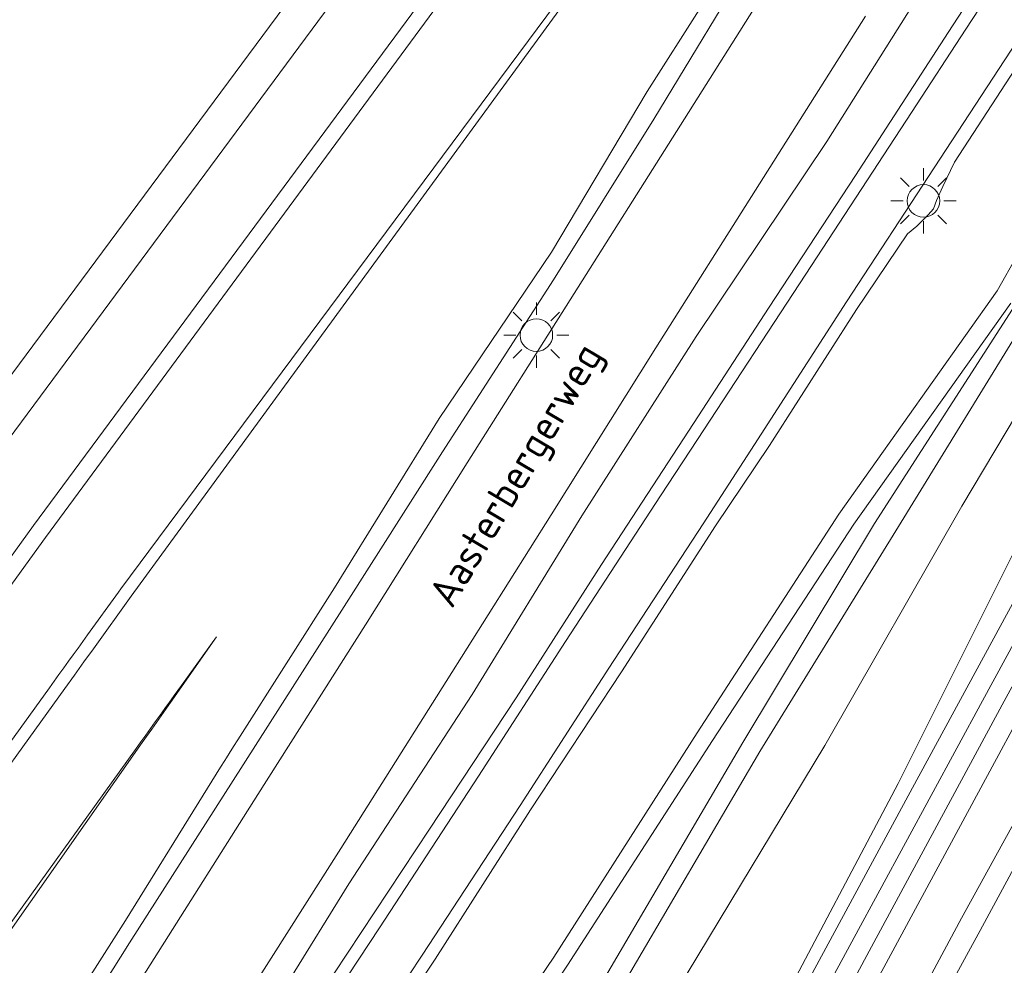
# Model space of a CAD drawing. Extents: x 184422 to 188298, y 343471 to 350189.
# Tile 276 of 513: x 187347 to 187407, y 346615 to 346673. Entities that reach past the tile are written whole.
import ezdxf
from ezdxf.enums import TextEntityAlignment as Align

# ---------------------------------------------------------------- set-up
doc = ezdxf.new("R2010")
doc.units = 0
doc.layers.get('0').update_dxf_attribs({"color": 252})
for name, color, linetype, lineweight in [('B-WA-GR-BEPLANTING_CULTUUR_BOSPLANTSOEN-GV', 252, 'Continuous', 18), ('B-WA-GR-GRAS-GV', 252, 'Continuous', 13), ('B-WA-GR-GROENVOORZIENING-GV', 252, 'Continuous', 18), ('B-WA-KL-ET_LS_OV_LICHTMAST-S', 252, 'Continuous', 25), ('B-WA-OG-TOPOGRAFIE-T18', 252, 'Continuous', 18), ('B-WA-OG-WATER-GV', 252, 'Continuous', 18), ('B-WA-VH-VERHARDING_ASFALT-GV', 252, 'Continuous', 18), ('B-WA-VH-VERHARDING_OPEN-GV', 252, 'Continuous', 18)]:
    doc.layers.add(name, color=color, linetype=linetype, lineweight=lineweight)
doc.styles.add('NLCS-ISO-M1000-T18', font='NLCS-ISO.ttf', dxfattribs={"height": 1.8})

# ---------------------------------------------------------------- blocks, each defined once
blk = doc.blocks.new('SKL-ET_OV_LICHTMAST-SO')
at = {"color": 0, "linetype": 'ByBlock', "lineweight": 18}
for points in [[(0, 2), (0, 1.25)], [(-1.414, 1.414), (-0.884, 0.884)], [(0.884, 0.884), (1.414, 1.414)], [(-1.25, 0), (-2, 0)], [(2, 0), (1.25, 0)], [(-1.414, -1.414), (-0.884, -0.884)], [(0.884, -0.884), (1.414, -1.414)], [(0, -1.25), (0, -2)]]:
    blk.add_lwpolyline(points, dxfattribs=at)
blk.add_circle((0, 0), 1, dxfattribs=at)

msp = doc.modelspace()

# ---------------------------------------------------------------- linework, layer by layer
at = {"layer": 'B-WA-GR-BEPLANTING_CULTUUR_BOSPLANTSOEN-GV', "flags": 128}
msp.add_lwpolyline([(187374.768, 346688.234), (187382.196, 346695.604), (187397.184, 346715.955), (187412.429, 346734.71), (187431.273, 346762.27), (187398.553, 346779.15), (187397.901, 346779.486), (187396.764, 346776.969), (187376.973, 346738.389), (187342.761, 346674.869), (187327.118, 346644.527), (187310.813, 346616.023), (187298.362, 346591.346), (187280.708, 346558.983), (187293.375, 346577.731), (187296.31, 346581.839), (187342.284, 346646.198), (187373.427, 346688.22)], close=True, dxfattribs=at)
msp.add_lwpolyline([(187374.768, 346688.234), (187382.196, 346695.604), (187397.184, 346715.955), (187412.429, 346734.71), (187431.273, 346762.27), (187398.553, 346779.15), (187397.901, 346779.486), (187396.764, 346776.969), (187376.973, 346738.389), (187342.761, 346674.869), (187327.118, 346644.527), (187310.813, 346616.023), (187298.362, 346591.346), (187280.708, 346558.983), (187293.375, 346577.731), (187296.31, 346581.839), (187342.284, 346646.198), (187373.427, 346688.22)], close=True, dxfattribs=at)
msp.add_lwpolyline([(187374.768, 346688.234), (187382.196, 346695.604), (187397.184, 346715.955), (187412.429, 346734.71), (187431.273, 346762.27), (187398.553, 346779.15), (187397.901, 346779.486), (187396.764, 346776.969), (187376.973, 346738.389), (187342.761, 346674.869), (187327.118, 346644.527), (187310.813, 346616.023), (187298.362, 346591.346), (187280.708, 346558.983), (187293.375, 346577.731), (187296.31, 346581.839), (187342.284, 346646.198), (187373.427, 346688.22)], close=True, dxfattribs=at)
for points in [[(187400.623, 346713.994), (187347.44, 346642.052), (187298.668, 346574.38), (187265.073, 346524.749), (187238.91, 346469.34)], [(187238.91, 346469.34), (187265.073, 346524.749), (187298.668, 346574.38), (187347.44, 346642.052), (187400.623, 346713.994)], [(187400.623, 346713.994), (187347.44, 346642.052), (187298.668, 346574.38), (187265.073, 346524.749), (187238.91, 346469.34)], [(187238.91, 346469.34), (187265.073, 346524.749), (187298.668, 346574.38), (187347.44, 346642.052), (187400.623, 346713.994)], [(187400.623, 346713.994), (187347.44, 346642.052), (187298.668, 346574.38), (187265.073, 346524.749), (187238.91, 346469.34)], [(187238.91, 346469.34), (187265.073, 346524.749), (187298.668, 346574.38), (187347.44, 346642.052), (187400.623, 346713.994)], [(187241.109, 346471.816), (187266.229, 346523.753), (187280.914, 346545.929), (187282.018, 346547.597), (187282.571, 346548.431), (187299.315, 346573.718), (187344.117, 346635.726), (187344.702, 346636.536), (187345.874, 346638.158), (187348.162, 346641.324), (187401.514, 346713.717)], [(187401.514, 346713.717), (187348.162, 346641.324), (187345.874, 346638.158), (187344.702, 346636.536), (187344.117, 346635.726), (187299.315, 346573.718), (187282.571, 346548.431), (187282.018, 346547.597), (187280.914, 346545.929), (187266.229, 346523.753), (187241.109, 346471.816)], [(187241.109, 346471.816), (187266.229, 346523.753), (187280.914, 346545.929), (187282.018, 346547.597), (187282.571, 346548.431), (187299.315, 346573.718), (187344.117, 346635.726), (187344.702, 346636.536), (187345.874, 346638.158), (187348.162, 346641.324), (187401.514, 346713.717)], [(187401.514, 346713.717), (187348.162, 346641.324), (187345.874, 346638.158), (187344.702, 346636.536), (187344.117, 346635.726), (187299.315, 346573.718), (187282.571, 346548.431), (187282.018, 346547.597), (187280.914, 346545.929), (187266.229, 346523.753), (187241.109, 346471.816)], [(187241.109, 346471.816), (187266.229, 346523.753), (187280.914, 346545.929), (187282.018, 346547.597), (187282.571, 346548.431), (187299.315, 346573.718), (187344.117, 346635.726), (187344.702, 346636.536), (187345.874, 346638.158), (187348.162, 346641.324), (187401.514, 346713.717)], [(187401.514, 346713.717), (187348.162, 346641.324), (187345.874, 346638.158), (187344.702, 346636.536), (187344.117, 346635.726), (187299.315, 346573.718), (187282.571, 346548.431), (187282.018, 346547.597), (187280.914, 346545.929), (187266.229, 346523.753), (187241.109, 346471.816)], [(187287.914, 346544.903), (187304.828, 346570.261), (187349.354, 346632.069), (187349.938, 346632.88), (187350.523, 346633.692), (187351.107, 346634.503), (187353.424, 346637.719), (187406.814, 346710.845), (187352.788, 346638.173), (187352.642, 346637.97), (187350.752, 346635.352), (187350.459, 346634.947), (187350.166, 346634.541), (187349.874, 346634.136), (187349.582, 346633.731), (187349.289, 346633.325), (187348.996, 346632.92), (187348.703, 346632.514), (187348.411, 346632.109), (187304.418, 346571.158), (187287.515, 346545.815)], [(187287.515, 346545.815), (187304.418, 346571.158), (187348.411, 346632.109), (187348.703, 346632.514), (187348.996, 346632.92), (187349.289, 346633.325), (187349.582, 346633.731), (187349.874, 346634.136), (187350.166, 346634.541), (187350.459, 346634.947), (187350.752, 346635.352), (187352.642, 346637.97), (187352.788, 346638.173), (187406.814, 346710.845), (187353.424, 346637.719), (187351.107, 346634.503), (187350.523, 346633.692), (187349.938, 346632.88), (187349.354, 346632.069), (187304.828, 346570.261), (187287.914, 346544.903)], [(187287.914, 346544.903), (187304.828, 346570.261), (187349.354, 346632.069), (187349.938, 346632.88), (187350.523, 346633.692), (187351.107, 346634.503), (187353.424, 346637.719), (187406.814, 346710.845), (187352.788, 346638.173), (187352.642, 346637.97), (187350.752, 346635.352), (187350.459, 346634.947), (187350.166, 346634.541), (187349.874, 346634.136), (187349.582, 346633.731), (187349.289, 346633.325), (187348.996, 346632.92), (187348.703, 346632.514), (187348.411, 346632.109), (187304.418, 346571.158), (187287.515, 346545.815)], [(187287.515, 346545.815), (187304.418, 346571.158), (187348.411, 346632.109), (187348.703, 346632.514), (187348.996, 346632.92), (187349.289, 346633.325), (187349.582, 346633.731), (187349.874, 346634.136), (187350.166, 346634.541), (187350.459, 346634.947), (187350.752, 346635.352), (187352.642, 346637.97), (187352.788, 346638.173), (187406.814, 346710.845), (187353.424, 346637.719), (187351.107, 346634.503), (187350.523, 346633.692), (187349.938, 346632.88), (187349.354, 346632.069), (187304.828, 346570.261), (187287.914, 346544.903)], [(187287.914, 346544.903), (187304.828, 346570.261), (187349.354, 346632.069), (187349.938, 346632.88), (187350.523, 346633.692), (187351.107, 346634.503), (187353.424, 346637.719), (187406.814, 346710.845), (187352.788, 346638.173), (187352.642, 346637.97), (187350.752, 346635.352), (187350.459, 346634.947), (187350.166, 346634.541), (187349.874, 346634.136), (187349.582, 346633.731), (187349.289, 346633.325), (187348.996, 346632.92), (187348.703, 346632.514), (187348.411, 346632.109), (187304.418, 346571.158), (187287.515, 346545.815)], [(187287.515, 346545.815), (187304.418, 346571.158), (187348.411, 346632.109), (187348.703, 346632.514), (187348.996, 346632.92), (187349.289, 346633.325), (187349.582, 346633.731), (187349.874, 346634.136), (187350.166, 346634.541), (187350.459, 346634.947), (187350.752, 346635.352), (187352.642, 346637.97), (187352.788, 346638.173), (187406.814, 346710.845), (187353.424, 346637.719), (187351.107, 346634.503), (187350.523, 346633.692), (187349.938, 346632.88), (187349.354, 346632.069), (187304.828, 346570.261), (187287.914, 346544.903)], [(187232.308, 346465.26), (187264.492, 346529.293), (187295.676, 346576.363), (187343.932, 346644.706), (187374.197, 346685.564), (187374.768, 346688.234), (187373.427, 346688.22), (187342.284, 346646.198), (187296.31, 346581.839), (187293.375, 346577.731), (187280.708, 346558.983), (187264.44, 346534.904), (187233.82, 346473.35)], [(187232.308, 346465.26), (187264.492, 346529.293), (187295.676, 346576.363), (187343.932, 346644.706), (187374.197, 346685.564), (187374.768, 346688.234), (187373.427, 346688.22), (187342.284, 346646.198), (187296.31, 346581.839), (187293.375, 346577.731), (187280.708, 346558.983), (187264.44, 346534.904), (187233.82, 346473.35)], [(187232.308, 346465.26), (187264.492, 346529.293), (187295.676, 346576.363), (187343.932, 346644.706), (187374.197, 346685.564), (187374.768, 346688.234), (187373.427, 346688.22), (187342.284, 346646.198), (187296.31, 346581.839), (187293.375, 346577.731), (187280.708, 346558.983), (187264.44, 346534.904), (187233.82, 346473.35)], [(187374.197, 346685.564), (187343.932, 346644.706), (187295.676, 346576.363), (187264.492, 346529.293), (187232.308, 346465.26)], [(187374.197, 346685.564), (187343.932, 346644.706), (187295.676, 346576.363), (187264.492, 346529.293), (187232.308, 346465.26)], [(187374.197, 346685.564), (187343.932, 346644.706), (187295.676, 346576.363), (187264.492, 346529.293), (187232.308, 346465.26)], [(187391.72, 346679.139), (187385.072, 346668.661), (187379.193, 346658.813), (187372.308, 346648.612), (187365.88, 346638.231), (187359.967, 346628.926), (187359.698, 346628.503), (187359.43, 346628.082), (187359.262, 346627.816), (187359.163, 346627.657), (187358.899, 346627.232), (187358.635, 346626.806), (187358.371, 346626.381), (187358.107, 346625.956), (187357.842, 346625.53), (187353.066, 346617.838), (187346.53, 346607.554), (187340.03, 346597.538), (187333.787, 346588.015), (187328.392, 346579.927), (187322.195, 346570.459), (187317.552, 346564.178), (187308.76, 346553.672)], [(187308.76, 346553.672), (187317.552, 346564.178), (187322.195, 346570.459), (187328.392, 346579.927), (187333.787, 346588.015), (187340.03, 346597.538), (187346.53, 346607.554), (187353.066, 346617.838), (187357.842, 346625.53), (187358.107, 346625.956), (187358.371, 346626.381), (187358.635, 346626.806), (187358.899, 346627.232), (187359.163, 346627.657), (187359.262, 346627.816), (187359.43, 346628.082), (187359.698, 346628.503), (187359.967, 346628.926), (187365.88, 346638.231), (187372.308, 346648.612), (187379.193, 346658.813), (187385.072, 346668.661), (187391.72, 346679.139)], [(187391.72, 346679.139), (187385.072, 346668.661), (187379.193, 346658.813), (187372.308, 346648.612), (187365.88, 346638.231), (187359.967, 346628.926), (187359.698, 346628.503), (187359.43, 346628.082), (187359.262, 346627.816), (187359.163, 346627.657), (187358.899, 346627.232), (187358.635, 346626.806), (187358.371, 346626.381), (187358.107, 346625.956), (187357.842, 346625.53), (187353.066, 346617.838), (187346.53, 346607.554), (187340.03, 346597.538), (187333.787, 346588.015), (187328.392, 346579.927), (187322.195, 346570.459), (187317.552, 346564.178), (187308.76, 346553.672)], [(187308.76, 346553.672), (187317.552, 346564.178), (187322.195, 346570.459), (187328.392, 346579.927), (187333.787, 346588.015), (187340.03, 346597.538), (187346.53, 346607.554), (187353.066, 346617.838), (187357.842, 346625.53), (187358.107, 346625.956), (187358.371, 346626.381), (187358.635, 346626.806), (187358.899, 346627.232), (187359.163, 346627.657), (187359.262, 346627.816), (187359.43, 346628.082), (187359.698, 346628.503), (187359.967, 346628.926), (187365.88, 346638.231), (187372.308, 346648.612), (187379.193, 346658.813), (187385.072, 346668.661), (187391.72, 346679.139)], [(187391.72, 346679.139), (187385.072, 346668.661), (187379.193, 346658.813), (187372.308, 346648.612), (187365.88, 346638.231), (187359.967, 346628.926), (187359.698, 346628.503), (187359.43, 346628.082), (187359.262, 346627.816), (187359.163, 346627.657), (187358.899, 346627.232), (187358.635, 346626.806), (187358.371, 346626.381), (187358.107, 346625.956), (187357.842, 346625.53), (187353.066, 346617.838), (187346.53, 346607.554), (187340.03, 346597.538), (187333.787, 346588.015), (187328.392, 346579.927), (187322.195, 346570.459), (187317.552, 346564.178), (187308.76, 346553.672)], [(187308.76, 346553.672), (187317.552, 346564.178), (187322.195, 346570.459), (187328.392, 346579.927), (187333.787, 346588.015), (187340.03, 346597.538), (187346.53, 346607.554), (187353.066, 346617.838), (187357.842, 346625.53), (187358.107, 346625.956), (187358.371, 346626.381), (187358.635, 346626.806), (187358.899, 346627.232), (187359.163, 346627.657), (187359.262, 346627.816), (187359.43, 346628.082), (187359.698, 346628.503), (187359.967, 346628.926), (187365.88, 346638.231), (187372.308, 346648.612), (187379.193, 346658.813), (187385.072, 346668.661), (187391.72, 346679.139)], [(187311.914, 346552.291), (187316.364, 346559.535), (187320.588, 346566.087), (187327.133, 346576.169), (187333.881, 346586.053), (187340.477, 346596.184), (187346.754, 346606.03), (187353.327, 346616.466), (187359.686, 346626.422), (187366.341, 346636.875), (187372.509, 346646.576), (187379.321, 346657.124), (187385.478, 346666.975), (187391.878, 346677.532)], [(187311.914, 346552.291), (187316.364, 346559.535), (187320.588, 346566.087), (187327.133, 346576.169), (187333.881, 346586.053), (187340.477, 346596.184), (187346.754, 346606.03), (187353.327, 346616.466), (187359.686, 346626.422), (187366.341, 346636.875), (187372.509, 346646.576), (187379.321, 346657.124), (187385.478, 346666.975), (187391.878, 346677.532)], [(187311.914, 346552.291), (187316.364, 346559.535), (187320.588, 346566.087), (187327.133, 346576.169), (187333.881, 346586.053), (187340.477, 346596.184), (187346.754, 346606.03), (187353.327, 346616.466), (187359.686, 346626.422), (187366.341, 346636.875), (187372.509, 346646.576), (187379.321, 346657.124), (187385.478, 346666.975), (187391.878, 346677.532)], [(187293.041, 346542.17), (187310.084, 346567.69), (187353.73, 346628.394), (187354.022, 346628.8), (187354.314, 346629.206), (187354.606, 346629.612), (187354.898, 346630.018), (187355.19, 346630.424), (187355.482, 346630.83), (187355.774, 346631.236), (187356.066, 346631.642), (187356.504, 346632.251), (187358.65, 346635.236), (187355.828, 346631.213), (187355.254, 346630.395), (187354.68, 346629.576), (187354.105, 346628.757), (187310.88, 346567.132), (187293.775, 346541.309)], [(187293.041, 346542.17), (187310.084, 346567.69), (187353.73, 346628.394), (187354.022, 346628.8), (187354.314, 346629.206), (187354.606, 346629.612), (187354.898, 346630.018), (187355.19, 346630.424), (187355.482, 346630.83), (187355.774, 346631.236), (187356.066, 346631.642), (187356.504, 346632.251), (187358.65, 346635.236), (187355.828, 346631.213), (187355.254, 346630.395), (187354.68, 346629.576), (187354.105, 346628.757), (187310.88, 346567.132), (187293.775, 346541.309)], [(187293.041, 346542.17), (187310.084, 346567.69), (187353.73, 346628.394), (187354.022, 346628.8), (187354.314, 346629.206), (187354.606, 346629.612), (187354.898, 346630.018), (187355.19, 346630.424), (187355.482, 346630.83), (187355.774, 346631.236), (187356.066, 346631.642), (187356.504, 346632.251), (187358.65, 346635.236), (187355.828, 346631.213), (187355.254, 346630.395), (187354.68, 346629.576), (187354.105, 346628.757), (187310.88, 346567.132), (187293.775, 346541.309)]]:
    msp.add_lwpolyline(points, dxfattribs=at)
at = {"layer": 'B-WA-GR-GRAS-GV', "flags": 128}
for points in [[(187442.334, 346693.912), (187410.22, 346634.671), (187381.897, 346582.213), (187349.085, 346521.476), (187331.903, 346489.039), (187330.512, 346486.547)], [(187442.334, 346693.912), (187410.22, 346634.671), (187381.897, 346582.213), (187349.085, 346521.476), (187331.903, 346489.039), (187330.512, 346486.547)], [(187442.334, 346693.912), (187410.22, 346634.671), (187381.897, 346582.213), (187349.085, 346521.476), (187331.903, 346489.039), (187330.512, 346486.547)], [(187331.507, 346485.967), (187336.106, 346494.056), (187336.501, 346493.48), (187337.355, 346492.233), (187337.434, 346492.117), (187338.132, 346493.611), (187338.371, 346494.123), (187345.72, 346509.858), (187353.27, 346523.94), (187356.759, 346530.261), (187369.228, 346553.382), (187376.656, 346566.938), (187381.534, 346575.667), (187394.173, 346599.043), (187404.332, 346617.988), (187410.727, 346629.593), (187422.469, 346651.472), (187433.767, 346672.558), (187443.736, 346690.949)], [(187331.507, 346485.967), (187336.106, 346494.056), (187336.501, 346493.48), (187337.355, 346492.233), (187337.434, 346492.117), (187338.132, 346493.611), (187338.371, 346494.123), (187345.72, 346509.858), (187353.27, 346523.94), (187356.759, 346530.261), (187369.228, 346553.382), (187376.656, 346566.938), (187381.534, 346575.667), (187394.173, 346599.043), (187404.332, 346617.988), (187410.727, 346629.593), (187422.469, 346651.472), (187433.767, 346672.558), (187443.736, 346690.949)], [(187331.507, 346485.967), (187336.106, 346494.056), (187336.501, 346493.48), (187337.355, 346492.233), (187337.434, 346492.117), (187338.132, 346493.611), (187338.371, 346494.123), (187345.72, 346509.858), (187353.27, 346523.94), (187356.759, 346530.261), (187369.228, 346553.382), (187376.656, 346566.938), (187381.534, 346575.667), (187394.173, 346599.043), (187404.332, 346617.988), (187410.727, 346629.593), (187422.469, 346651.472), (187433.767, 346672.558), (187443.736, 346690.949)], [(187409.317, 346672.644), (187403.918, 346664.341), (187403.192, 346662.832), (187402.801, 346661.975), (187402.618, 346661.48), (187402.295, 346661.094), (187401.596, 346660.405), (187401.036, 346659.946), (187397.893, 346655.305), (187392.56, 346646.962), (187389.255, 346642.033), (187383.486, 346633.091), (187377.899, 346624.633), (187372.071, 346615.461), (187366.162, 346606.62)], [(187409.317, 346672.644), (187403.918, 346664.341), (187403.192, 346662.832), (187402.801, 346661.975), (187402.618, 346661.48), (187402.295, 346661.094), (187401.596, 346660.405), (187401.036, 346659.946), (187397.893, 346655.305), (187392.56, 346646.962), (187389.255, 346642.033), (187383.486, 346633.091), (187377.899, 346624.633), (187372.071, 346615.461), (187366.162, 346606.62)], [(187409.317, 346672.644), (187403.918, 346664.341), (187403.192, 346662.832), (187402.801, 346661.975), (187402.618, 346661.48), (187402.295, 346661.094), (187401.596, 346660.405), (187401.036, 346659.946), (187397.893, 346655.305), (187392.56, 346646.962), (187389.255, 346642.033), (187383.486, 346633.091), (187377.899, 346624.633), (187372.071, 346615.461), (187366.162, 346606.62)], [(187410.274, 346663.064), (187406.529, 346656.443), (187396.824, 346642.753), (187388.135, 346629.354), (187379.343, 346615.602), (187370.496, 346602.527), (187368.979, 346600.337), (187368.409, 346599.515), (187367.84, 346598.693), (187367.27, 346597.871), (187361.334, 346589.303), (187351.278, 346576.176), (187341.613, 346562.894), (187332.157, 346549.102)], [(187332.157, 346549.102), (187341.613, 346562.894), (187351.278, 346576.176), (187361.334, 346589.303), (187367.27, 346597.871), (187367.84, 346598.693), (187368.409, 346599.515), (187368.979, 346600.337), (187370.496, 346602.527), (187379.343, 346615.602), (187388.135, 346629.354), (187396.824, 346642.753), (187406.529, 346656.443), (187410.274, 346663.064)], [(187410.274, 346663.064), (187406.529, 346656.443), (187396.824, 346642.753), (187388.135, 346629.354), (187379.343, 346615.602), (187370.496, 346602.527), (187368.979, 346600.337), (187368.409, 346599.515), (187367.84, 346598.693), (187367.27, 346597.871), (187361.334, 346589.303), (187351.278, 346576.176), (187341.613, 346562.894), (187332.157, 346549.102)], [(187332.157, 346549.102), (187341.613, 346562.894), (187351.278, 346576.176), (187361.334, 346589.303), (187367.27, 346597.871), (187367.84, 346598.693), (187368.409, 346599.515), (187368.979, 346600.337), (187370.496, 346602.527), (187379.343, 346615.602), (187388.135, 346629.354), (187396.824, 346642.753), (187406.529, 346656.443), (187410.274, 346663.064)], [(187410.274, 346663.064), (187406.529, 346656.443), (187396.824, 346642.753), (187388.135, 346629.354), (187379.343, 346615.602), (187370.496, 346602.527), (187368.979, 346600.337), (187368.409, 346599.515), (187367.84, 346598.693), (187367.27, 346597.871), (187361.334, 346589.303), (187351.278, 346576.176), (187341.613, 346562.894), (187332.157, 346549.102)], [(187332.157, 346549.102), (187341.613, 346562.894), (187351.278, 346576.176), (187361.334, 346589.303), (187367.27, 346597.871), (187367.84, 346598.693), (187368.409, 346599.515), (187368.979, 346600.337), (187370.496, 346602.527), (187379.343, 346615.602), (187388.135, 346629.354), (187396.824, 346642.753), (187406.529, 346656.443), (187410.274, 346663.064)], [(187412.396, 346656.715), (187404.367, 346643.25), (187395.962, 346628.574), (187387.514, 346614.583), (187379.144, 346599.263), (187376.871, 346595.187), (187376.383, 346594.311), (187375.895, 346593.436), (187375.407, 346592.56), (187371.212, 346585.035), (187365.698, 346576.184), (187361.434, 346569.836), (187356.546, 346561.092), (187350.435, 346548.815)], [(187350.435, 346548.815), (187356.546, 346561.092), (187361.434, 346569.836), (187365.698, 346576.184), (187371.212, 346585.035), (187375.407, 346592.56), (187375.895, 346593.436), (187376.383, 346594.311), (187376.871, 346595.187), (187379.144, 346599.263), (187387.514, 346614.583), (187395.962, 346628.574), (187404.367, 346643.25), (187412.396, 346656.715)], [(187412.396, 346656.715), (187404.367, 346643.25), (187395.962, 346628.574), (187387.514, 346614.583), (187379.144, 346599.263), (187376.871, 346595.187), (187376.383, 346594.311), (187375.895, 346593.436), (187375.407, 346592.56), (187371.212, 346585.035), (187365.698, 346576.184), (187361.434, 346569.836), (187356.546, 346561.092), (187350.435, 346548.815)], [(187350.435, 346548.815), (187356.546, 346561.092), (187361.434, 346569.836), (187365.698, 346576.184), (187371.212, 346585.035), (187375.407, 346592.56), (187375.895, 346593.436), (187376.383, 346594.311), (187376.871, 346595.187), (187379.144, 346599.263), (187387.514, 346614.583), (187395.962, 346628.574), (187404.367, 346643.25), (187412.396, 346656.715)], [(187412.396, 346656.715), (187404.367, 346643.25), (187395.962, 346628.574), (187387.514, 346614.583), (187379.144, 346599.263), (187376.871, 346595.187), (187376.383, 346594.311), (187375.895, 346593.436), (187375.407, 346592.56), (187371.212, 346585.035), (187365.698, 346576.184), (187361.434, 346569.836), (187356.546, 346561.092), (187350.435, 346548.815)], [(187350.435, 346548.815), (187356.546, 346561.092), (187361.434, 346569.836), (187365.698, 346576.184), (187371.212, 346585.035), (187375.407, 346592.56), (187375.895, 346593.436), (187376.383, 346594.311), (187376.871, 346595.187), (187379.144, 346599.263), (187387.514, 346614.583), (187395.962, 346628.574), (187404.367, 346643.25), (187412.396, 346656.715)], [(187333.271, 346548.849), (187342.521, 346562.437), (187351.99, 346575.638), (187362.173, 346588.792), (187367.956, 346596.958), (187368.245, 346597.366), (187368.534, 346597.774), (187368.822, 346598.182), (187369.111, 346598.59), (187369.4, 346598.998), (187369.689, 346599.406), (187369.978, 346599.814), (187370.267, 346600.223), (187371.485, 346601.942), (187380.178, 346615.098), (187389.064, 346628.874), (187397.733, 346642.143), (187407.356, 346655.688)], [(187407.356, 346655.688), (187397.733, 346642.143), (187389.064, 346628.874), (187380.178, 346615.098), (187371.485, 346601.942), (187370.267, 346600.223), (187369.978, 346599.814), (187369.689, 346599.406), (187369.4, 346598.998), (187369.111, 346598.59), (187368.822, 346598.182), (187368.534, 346597.774), (187368.245, 346597.366), (187367.956, 346596.958), (187362.173, 346588.792), (187351.99, 346575.638), (187342.521, 346562.437), (187333.271, 346548.849)], [(187333.271, 346548.849), (187342.521, 346562.437), (187351.99, 346575.638), (187362.173, 346588.792), (187367.956, 346596.958), (187368.245, 346597.366), (187368.534, 346597.774), (187368.822, 346598.182), (187369.111, 346598.59), (187369.4, 346598.998), (187369.689, 346599.406), (187369.978, 346599.814), (187370.267, 346600.223), (187371.485, 346601.942), (187380.178, 346615.098), (187389.064, 346628.874), (187397.733, 346642.143), (187407.356, 346655.688)], [(187407.356, 346655.688), (187397.733, 346642.143), (187389.064, 346628.874), (187380.178, 346615.098), (187371.485, 346601.942), (187370.267, 346600.223), (187369.978, 346599.814), (187369.689, 346599.406), (187369.4, 346598.998), (187369.111, 346598.59), (187368.822, 346598.182), (187368.534, 346597.774), (187368.245, 346597.366), (187367.956, 346596.958), (187362.173, 346588.792), (187351.99, 346575.638), (187342.521, 346562.437), (187333.271, 346548.849)], [(187333.271, 346548.849), (187342.521, 346562.437), (187351.99, 346575.638), (187362.173, 346588.792), (187367.956, 346596.958), (187368.245, 346597.366), (187368.534, 346597.774), (187368.822, 346598.182), (187369.111, 346598.59), (187369.4, 346598.998), (187369.689, 346599.406), (187369.978, 346599.814), (187370.267, 346600.223), (187371.485, 346601.942), (187380.178, 346615.098), (187389.064, 346628.874), (187397.733, 346642.143), (187407.356, 346655.688)], [(187407.356, 346655.688), (187397.733, 346642.143), (187389.064, 346628.874), (187380.178, 346615.098), (187371.485, 346601.942), (187370.267, 346600.223), (187369.978, 346599.814), (187369.689, 346599.406), (187369.4, 346598.998), (187369.111, 346598.59), (187368.822, 346598.182), (187368.534, 346597.774), (187368.245, 346597.366), (187367.956, 346596.958), (187362.173, 346588.792), (187351.99, 346575.638), (187342.521, 346562.437), (187333.271, 346548.849)], [(187407.65, 346655.597), (187399.005, 346642.182), (187390.938, 346628.744), (187382.31, 346614.062), (187373.773, 346599.651), (187372.643, 346597.949), (187372.09, 346597.116), (187371.536, 346596.282), (187370.983, 346595.449), (187364.496, 346585.679), (187360.401, 346580.071), (187355.597, 346572.977), (187354.532, 346571.431), (187345.313, 346557.85), (187336.388, 346543.727)], [(187336.388, 346543.727), (187345.313, 346557.85), (187354.532, 346571.431), (187355.597, 346572.977), (187360.401, 346580.071), (187364.496, 346585.679), (187370.983, 346595.449), (187371.536, 346596.282), (187372.09, 346597.116), (187372.643, 346597.949), (187373.773, 346599.651), (187382.31, 346614.062), (187390.938, 346628.744), (187399.005, 346642.182), (187407.65, 346655.597)], [(187407.65, 346655.597), (187399.005, 346642.182), (187390.938, 346628.744), (187382.31, 346614.062), (187373.773, 346599.651), (187372.643, 346597.949), (187372.09, 346597.116), (187371.536, 346596.282), (187370.983, 346595.449), (187364.496, 346585.679), (187360.401, 346580.071), (187355.597, 346572.977), (187354.532, 346571.431), (187345.313, 346557.85), (187336.388, 346543.727)], [(187336.388, 346543.727), (187345.313, 346557.85), (187354.532, 346571.431), (187355.597, 346572.977), (187360.401, 346580.071), (187364.496, 346585.679), (187370.983, 346595.449), (187371.536, 346596.282), (187372.09, 346597.116), (187372.643, 346597.949), (187373.773, 346599.651), (187382.31, 346614.062), (187390.938, 346628.744), (187399.005, 346642.182), (187407.65, 346655.597)], [(187407.65, 346655.597), (187399.005, 346642.182), (187390.938, 346628.744), (187382.31, 346614.062), (187373.773, 346599.651), (187372.643, 346597.949), (187372.09, 346597.116), (187371.536, 346596.282), (187370.983, 346595.449), (187364.496, 346585.679), (187360.401, 346580.071), (187355.597, 346572.977), (187354.532, 346571.431), (187345.313, 346557.85), (187336.388, 346543.727)], [(187336.388, 346543.727), (187345.313, 346557.85), (187354.532, 346571.431), (187355.597, 346572.977), (187360.401, 346580.071), (187364.496, 346585.679), (187370.983, 346595.449), (187371.536, 346596.282), (187372.09, 346597.116), (187372.643, 346597.949), (187373.773, 346599.651), (187382.31, 346614.062), (187390.938, 346628.744), (187399.005, 346642.182), (187407.65, 346655.597)], [(187337.243, 346543.068), (187346.02, 346557.33), (187355.06, 346570.379), (187356.553, 346572.479), (187361.282, 346579.431), (187365.744, 346584.907), (187371.748, 346594.341), (187372.016, 346594.762), (187372.284, 346595.184), (187372.553, 346595.606), (187372.821, 346596.028), (187373.09, 346596.45), (187373.359, 346596.872), (187373.627, 346597.293), (187373.895, 346597.715), (187374.757, 346599.069), (187383.372, 346613.53), (187391.978, 346628.2), (187400.308, 346641.729), (187408.532, 346655.098)], [(187408.532, 346655.098), (187400.308, 346641.729), (187391.978, 346628.2), (187383.372, 346613.53), (187374.757, 346599.069), (187373.895, 346597.715), (187373.627, 346597.293), (187373.359, 346596.872), (187373.09, 346596.45), (187372.821, 346596.028), (187372.553, 346595.606), (187372.284, 346595.184), (187372.016, 346594.762), (187371.748, 346594.341), (187365.744, 346584.907), (187361.282, 346579.431), (187356.553, 346572.479), (187355.06, 346570.379), (187346.02, 346557.33), (187337.243, 346543.068)], [(187337.243, 346543.068), (187346.02, 346557.33), (187355.06, 346570.379), (187356.553, 346572.479), (187361.282, 346579.431), (187365.744, 346584.907), (187371.748, 346594.341), (187372.016, 346594.762), (187372.284, 346595.184), (187372.553, 346595.606), (187372.821, 346596.028), (187373.09, 346596.45), (187373.359, 346596.872), (187373.627, 346597.293), (187373.895, 346597.715), (187374.757, 346599.069), (187383.372, 346613.53), (187391.978, 346628.2), (187400.308, 346641.729), (187408.532, 346655.098)], [(187408.532, 346655.098), (187400.308, 346641.729), (187391.978, 346628.2), (187383.372, 346613.53), (187374.757, 346599.069), (187373.895, 346597.715), (187373.627, 346597.293), (187373.359, 346596.872), (187373.09, 346596.45), (187372.821, 346596.028), (187372.553, 346595.606), (187372.284, 346595.184), (187372.016, 346594.762), (187371.748, 346594.341), (187365.744, 346584.907), (187361.282, 346579.431), (187356.553, 346572.479), (187355.06, 346570.379), (187346.02, 346557.33), (187337.243, 346543.068)], [(187337.243, 346543.068), (187346.02, 346557.33), (187355.06, 346570.379), (187356.553, 346572.479), (187361.282, 346579.431), (187365.744, 346584.907), (187371.748, 346594.341), (187372.016, 346594.762), (187372.284, 346595.184), (187372.553, 346595.606), (187372.821, 346596.028), (187373.09, 346596.45), (187373.359, 346596.872), (187373.627, 346597.293), (187373.895, 346597.715), (187374.757, 346599.069), (187383.372, 346613.53), (187391.978, 346628.2), (187400.308, 346641.729), (187408.532, 346655.098)], [(187408.532, 346655.098), (187400.308, 346641.729), (187391.978, 346628.2), (187383.372, 346613.53), (187374.757, 346599.069), (187373.895, 346597.715), (187373.627, 346597.293), (187373.359, 346596.872), (187373.09, 346596.45), (187372.821, 346596.028), (187372.553, 346595.606), (187372.284, 346595.184), (187372.016, 346594.762), (187371.748, 346594.341), (187365.744, 346584.907), (187361.282, 346579.431), (187356.553, 346572.479), (187355.06, 346570.379), (187346.02, 346557.33), (187337.243, 346543.068)], [(187407.8, 346640.904), (187400.45, 346626.242), (187392.862, 346611.884), (187383.896, 346596.681), (187376.599, 346581.535), (187371.272, 346571.818), (187368.38, 346566.693), (187365.358, 346561.579), (187356.727, 346546.458), (187347.572, 346529.638), (187341.965, 346518.114), (187348.439, 346529.139), (187357.41, 346546.079), (187365.805, 346561.084), (187368.971, 346566.41), (187371.794, 346571.57), (187377.057, 346581.079), (187385.097, 346596.312), (187393.558, 346611.598), (187401.34, 346625.964), (187409.151, 346640.332)], [(187407.8, 346640.904), (187400.45, 346626.242), (187392.862, 346611.884), (187383.896, 346596.681), (187376.599, 346581.535), (187371.272, 346571.818), (187368.38, 346566.693), (187365.358, 346561.579), (187356.727, 346546.458), (187347.572, 346529.638), (187341.965, 346518.114), (187348.439, 346529.139), (187357.41, 346546.079), (187365.805, 346561.084), (187368.971, 346566.41), (187371.794, 346571.57), (187377.057, 346581.079), (187385.097, 346596.312), (187393.558, 346611.598), (187401.34, 346625.964), (187409.151, 346640.332)], [(187407.8, 346640.904), (187400.45, 346626.242), (187392.862, 346611.884), (187383.896, 346596.681), (187376.599, 346581.535), (187371.272, 346571.818), (187368.38, 346566.693), (187365.358, 346561.579), (187356.727, 346546.458), (187347.572, 346529.638), (187341.965, 346518.114), (187348.439, 346529.139), (187357.41, 346546.079), (187365.805, 346561.084), (187368.971, 346566.41), (187371.794, 346571.57), (187377.057, 346581.079), (187385.097, 346596.312), (187393.558, 346611.598), (187401.34, 346625.964), (187409.151, 346640.332)], [(187356.727, 346546.458), (187365.358, 346561.579), (187368.38, 346566.693), (187371.272, 346571.818), (187376.599, 346581.535), (187383.896, 346596.681), (187392.862, 346611.884), (187400.45, 346626.242), (187407.8, 346640.904)], [(187356.727, 346546.458), (187365.358, 346561.579), (187368.38, 346566.693), (187371.272, 346571.818), (187376.599, 346581.535), (187383.896, 346596.681), (187392.862, 346611.884), (187400.45, 346626.242), (187407.8, 346640.904)], [(187356.727, 346546.458), (187365.358, 346561.579), (187368.38, 346566.693), (187371.272, 346571.818), (187376.599, 346581.535), (187383.896, 346596.681), (187392.862, 346611.884), (187400.45, 346626.242), (187407.8, 346640.904)]]:
    msp.add_lwpolyline(points, dxfattribs=at)
at = {"layer": 'B-WA-GR-GROENVOORZIENING-GV', "flags": 128}
for points in [[(187330.512, 346486.547), (187331.903, 346489.039), (187349.085, 346521.476), (187381.897, 346582.213), (187410.22, 346634.671), (187442.334, 346693.912)], [(187330.512, 346486.547), (187331.903, 346489.039), (187349.085, 346521.476), (187381.897, 346582.213), (187410.22, 346634.671), (187442.334, 346693.912)], [(187330.512, 346486.547), (187331.903, 346489.039), (187349.085, 346521.476), (187381.897, 346582.213), (187410.22, 346634.671), (187442.334, 346693.912)], [(187362.868, 346608.623), (187368.649, 346617.382), (187374.73, 346626.699), (187380.06, 346634.945), (187385.887, 346643.881), (187388.159, 346647.332), (187394.792, 346657.461), (187401.266, 346667.369), (187404.604, 346672.481), (187411.101, 346682.415)], [(187362.868, 346608.623), (187368.649, 346617.382), (187374.73, 346626.699), (187380.06, 346634.945), (187385.887, 346643.881), (187388.159, 346647.332), (187394.792, 346657.461), (187401.266, 346667.369), (187404.604, 346672.481), (187411.101, 346682.415)], [(187362.868, 346608.623), (187368.649, 346617.382), (187374.73, 346626.699), (187380.06, 346634.945), (187385.887, 346643.881), (187388.159, 346647.332), (187394.792, 346657.461), (187401.266, 346667.369), (187404.604, 346672.481), (187411.101, 346682.415)], [(187409.04, 346680.766), (187403.51, 346672.286), (187397.828, 346663.518), (187392.544, 346655.444), (187387.913, 346648.311), (187382.257, 346639.663), (187377.025, 346631.492), (187371.711, 346623.448), (187365.846, 346614.575)], [(187365.846, 346614.575), (187371.711, 346623.448), (187377.025, 346631.492), (187382.257, 346639.663), (187387.913, 346648.311), (187392.544, 346655.444), (187397.828, 346663.518), (187403.51, 346672.286), (187409.04, 346680.766)], [(187409.04, 346680.766), (187403.51, 346672.286), (187397.828, 346663.518), (187392.544, 346655.444), (187387.913, 346648.311), (187382.257, 346639.663), (187377.025, 346631.492), (187371.711, 346623.448), (187365.846, 346614.575)], [(187365.846, 346614.575), (187371.711, 346623.448), (187377.025, 346631.492), (187382.257, 346639.663), (187387.913, 346648.311), (187392.544, 346655.444), (187397.828, 346663.518), (187403.51, 346672.286), (187409.04, 346680.766)], [(187409.04, 346680.766), (187403.51, 346672.286), (187397.828, 346663.518), (187392.544, 346655.444), (187387.913, 346648.311), (187382.257, 346639.663), (187377.025, 346631.492), (187371.711, 346623.448), (187365.846, 346614.575)], [(187365.846, 346614.575), (187371.711, 346623.448), (187377.025, 346631.492), (187382.257, 346639.663), (187387.913, 346648.311), (187392.544, 346655.444), (187397.828, 346663.518), (187403.51, 346672.286), (187409.04, 346680.766)], [(187391.878, 346677.532), (187385.478, 346666.975), (187379.321, 346657.124), (187372.509, 346646.576), (187366.341, 346636.875), (187359.686, 346626.422), (187353.327, 346616.466), (187346.754, 346606.03), (187340.477, 346596.184), (187333.881, 346586.053), (187327.133, 346576.169), (187320.588, 346566.087), (187316.364, 346559.535), (187311.914, 346552.291)], [(187391.878, 346677.532), (187385.478, 346666.975), (187379.321, 346657.124), (187372.509, 346646.576), (187366.341, 346636.875), (187359.686, 346626.422), (187353.327, 346616.466), (187346.754, 346606.03), (187340.477, 346596.184), (187333.881, 346586.053), (187327.133, 346576.169), (187320.588, 346566.087), (187316.364, 346559.535), (187311.914, 346552.291)], [(187391.878, 346677.532), (187385.478, 346666.975), (187379.321, 346657.124), (187372.509, 346646.576), (187366.341, 346636.875), (187359.686, 346626.422), (187353.327, 346616.466), (187346.754, 346606.03), (187340.477, 346596.184), (187333.881, 346586.053), (187327.133, 346576.169), (187320.588, 346566.087), (187316.364, 346559.535), (187311.914, 346552.291)], [(187398.447, 346673.276), (187391.961, 346663.004), (187385.602, 346652.948), (187379.171, 346642.707), (187372.73, 346632.497), (187366.269, 346622.257), (187359.808, 346612.048), (187353.357, 346601.813), (187347.584, 346592.907), (187347.703, 346592.902), (187348.584, 346593.425), (187349.947, 346594.454), (187351.71, 346596.562), (187354.34, 346600.2), (187359.294, 346607.988), (187366.779, 346620.079), (187374.336, 346631.689), (187381.058, 346642.641), (187388.068, 346653.647), (187396.078, 346665.608), (187403.323, 346677.109)], [(187398.447, 346673.276), (187391.961, 346663.004), (187385.602, 346652.948), (187379.171, 346642.707), (187372.73, 346632.497), (187366.269, 346622.257), (187359.808, 346612.048), (187353.357, 346601.813), (187347.584, 346592.907), (187347.703, 346592.902), (187348.584, 346593.425), (187349.947, 346594.454), (187351.71, 346596.562), (187354.34, 346600.2), (187359.294, 346607.988), (187366.779, 346620.079), (187374.336, 346631.689), (187381.058, 346642.641), (187388.068, 346653.647), (187396.078, 346665.608), (187403.323, 346677.109)], [(187398.447, 346673.276), (187391.961, 346663.004), (187385.602, 346652.948), (187379.171, 346642.707), (187372.73, 346632.497), (187366.269, 346622.257), (187359.808, 346612.048), (187353.357, 346601.813), (187347.584, 346592.907), (187347.703, 346592.902), (187348.584, 346593.425), (187349.947, 346594.454), (187351.71, 346596.562), (187354.34, 346600.2), (187359.294, 346607.988), (187366.779, 346620.079), (187374.336, 346631.689), (187381.058, 346642.641), (187388.068, 346653.647), (187396.078, 346665.608), (187403.323, 346677.109)], [(187403.323, 346677.109), (187396.078, 346665.608), (187388.068, 346653.647), (187381.058, 346642.641), (187374.336, 346631.689), (187366.779, 346620.079), (187359.294, 346607.988)], [(187403.323, 346677.109), (187396.078, 346665.608), (187388.068, 346653.647), (187381.058, 346642.641), (187374.336, 346631.689), (187366.779, 346620.079), (187359.294, 346607.988)], [(187403.323, 346677.109), (187396.078, 346665.608), (187388.068, 346653.647), (187381.058, 346642.641), (187374.336, 346631.689), (187366.779, 346620.079), (187359.294, 346607.988)], [(187313.196, 346551.317), (187317.648, 346558.4), (187321.858, 346565.024), (187328.525, 346575.212), (187335.151, 346585.048), (187341.926, 346595.239), (187348.299, 346605.143), (187354.837, 346615.509), (187361.195, 346625.57), (187367.785, 346635.961), (187374.02, 346645.892), (187380.583, 346656.279), (187386.859, 346666.212), (187393.408, 346676.588)], [(187313.196, 346551.317), (187317.648, 346558.4), (187321.858, 346565.024), (187328.525, 346575.212), (187335.151, 346585.048), (187341.926, 346595.239), (187348.299, 346605.143), (187354.837, 346615.509), (187361.195, 346625.57), (187367.785, 346635.961), (187374.02, 346645.892), (187380.583, 346656.279), (187386.859, 346666.212), (187393.408, 346676.588)], [(187313.196, 346551.317), (187317.648, 346558.4), (187321.858, 346565.024), (187328.525, 346575.212), (187335.151, 346585.048), (187341.926, 346595.239), (187348.299, 346605.143), (187354.837, 346615.509), (187361.195, 346625.57), (187367.785, 346635.961), (187374.02, 346645.892), (187380.583, 346656.279), (187386.859, 346666.212), (187393.408, 346676.588)], [(187429.867, 346673.483), (187423.85, 346662.383), (187422.649, 346660.153), (187414.284, 346644.713), (187406.831, 346631.06), (187398.815, 346616.236), (187391.063, 346601.822), (187382.854, 346586.719), (187375.016, 346572.24), (187374.306, 346570.923), (187371.701, 346566.115), (187368.101, 346559.494), (187359.986, 346544.475), (187349.628, 346525.397), (187341.497, 346510.38), (187333.804, 346496.271), (187329.21, 346487.68), (187329.015, 346487.319), (187321.986, 346474.307)], [(187429.867, 346673.483), (187423.85, 346662.383), (187422.649, 346660.153), (187414.284, 346644.713), (187406.831, 346631.06), (187398.815, 346616.236), (187391.063, 346601.822), (187382.854, 346586.719), (187375.016, 346572.24), (187374.306, 346570.923), (187371.701, 346566.115), (187368.101, 346559.494), (187359.986, 346544.475), (187349.628, 346525.397), (187341.497, 346510.38), (187333.804, 346496.271), (187329.21, 346487.68), (187329.015, 346487.319), (187321.986, 346474.307)], [(187429.867, 346673.483), (187423.85, 346662.383), (187422.649, 346660.153), (187414.284, 346644.713), (187406.831, 346631.06), (187398.815, 346616.236), (187391.063, 346601.822), (187382.854, 346586.719), (187375.016, 346572.24), (187374.306, 346570.923), (187371.701, 346566.115), (187368.101, 346559.494), (187359.986, 346544.475), (187349.628, 346525.397), (187341.497, 346510.38), (187333.804, 346496.271), (187329.21, 346487.68), (187329.015, 346487.319), (187321.986, 346474.307)], [(187366.162, 346606.62), (187372.071, 346615.461), (187377.899, 346624.633), (187383.486, 346633.091), (187389.255, 346642.033), (187392.56, 346646.962), (187397.893, 346655.305), (187401.036, 346659.946), (187401.596, 346660.405), (187402.295, 346661.094), (187402.618, 346661.48), (187402.801, 346661.975), (187403.192, 346662.832), (187403.918, 346664.341), (187409.317, 346672.644)], [(187366.162, 346606.62), (187372.071, 346615.461), (187377.899, 346624.633), (187383.486, 346633.091), (187389.255, 346642.033), (187392.56, 346646.962), (187397.893, 346655.305), (187401.036, 346659.946), (187401.596, 346660.405), (187402.295, 346661.094), (187402.618, 346661.48), (187402.801, 346661.975), (187403.192, 346662.832), (187403.918, 346664.341), (187409.317, 346672.644)], [(187366.162, 346606.62), (187372.071, 346615.461), (187377.899, 346624.633), (187383.486, 346633.091), (187389.255, 346642.033), (187392.56, 346646.962), (187397.893, 346655.305), (187401.036, 346659.946), (187401.596, 346660.405), (187402.295, 346661.094), (187402.618, 346661.48), (187402.801, 346661.975), (187403.192, 346662.832), (187403.918, 346664.341), (187409.317, 346672.644)], [(187408.079, 346672.268), (187402.664, 346663.98), (187397.281, 346655.765), (187391.647, 346647.027), (187388.491, 346642.153), (187382.712, 346633.317), (187377.275, 346624.897), (187371.274, 346615.721), (187365.408, 346606.853), (187360.234, 346599.274), (187356.329, 346593.83), (187350.798, 346586.476), (187344.003, 346577.598), (187339.588, 346571.74), (187335.605, 346566.133), (187330.077, 346558.087), (187325.224, 346550.625)], [(187408.079, 346672.268), (187402.664, 346663.98), (187397.281, 346655.765), (187391.647, 346647.027), (187388.491, 346642.153), (187382.712, 346633.317), (187377.275, 346624.897), (187371.274, 346615.721), (187365.408, 346606.853), (187360.234, 346599.274), (187356.329, 346593.83), (187350.798, 346586.476), (187344.003, 346577.598), (187339.588, 346571.74), (187335.605, 346566.133), (187330.077, 346558.087), (187325.224, 346550.625)], [(187408.079, 346672.268), (187402.664, 346663.98), (187397.281, 346655.765), (187391.647, 346647.027), (187388.491, 346642.153), (187382.712, 346633.317), (187377.275, 346624.897), (187371.274, 346615.721), (187365.408, 346606.853), (187360.234, 346599.274), (187356.329, 346593.83), (187350.798, 346586.476), (187344.003, 346577.598), (187339.588, 346571.74), (187335.605, 346566.133), (187330.077, 346558.087), (187325.224, 346550.625)], [(187358.931, 346545.157), (187367.072, 346560.153), (187370.776, 346566.948), (187373.211, 346571.499), (187373.834, 346572.622), (187381.722, 346587.282), (187389.749, 346602.011), (187397.746, 346616.797), (187405.625, 346631.307), (187413.204, 346645.244)], [(187358.931, 346545.157), (187367.072, 346560.153), (187370.776, 346566.948), (187373.211, 346571.499), (187373.834, 346572.622), (187381.722, 346587.282), (187389.749, 346602.011), (187397.746, 346616.797), (187405.625, 346631.307), (187413.204, 346645.244)], [(187358.931, 346545.157), (187367.072, 346560.153), (187370.776, 346566.948), (187373.211, 346571.499), (187373.834, 346572.622), (187381.722, 346587.282), (187389.749, 346602.011), (187397.746, 346616.797), (187405.625, 346631.307), (187413.204, 346645.244)], [(187409.151, 346640.332), (187401.34, 346625.964), (187393.558, 346611.598), (187385.097, 346596.312), (187377.057, 346581.079), (187371.794, 346571.57), (187368.971, 346566.41), (187365.805, 346561.084), (187357.41, 346546.079)], [(187409.151, 346640.332), (187401.34, 346625.964), (187393.558, 346611.598), (187385.097, 346596.312), (187377.057, 346581.079), (187371.794, 346571.57), (187368.971, 346566.41), (187365.805, 346561.084), (187357.41, 346546.079)], [(187409.151, 346640.332), (187401.34, 346625.964), (187393.558, 346611.598), (187385.097, 346596.312), (187377.057, 346581.079), (187371.794, 346571.57), (187368.971, 346566.41), (187365.805, 346561.084), (187357.41, 346546.079)]]:
    msp.add_lwpolyline(points, dxfattribs=at)
at = {"layer": 'B-WA-OG-WATER-GV', "flags": 128}
msp.add_lwpolyline([(187437.28, 346676.225), (187425.575, 346654.689), (187418.361, 346641.048), (187405.488, 346617.224), (187392.172, 346592.885), (187379.842, 346570.122), (187367.87, 346548.099), (187355.546, 346525.495), (187341.543, 346500.022), (187338.371, 346494.123), (187338.132, 346493.611), (187337.434, 346492.117), (187337.355, 346492.233), (187332.956, 346484.053)], dxfattribs=at)
msp.add_lwpolyline([(187437.28, 346676.225), (187425.575, 346654.689), (187418.361, 346641.048), (187405.488, 346617.224), (187392.172, 346592.885), (187379.842, 346570.122), (187367.87, 346548.099), (187355.546, 346525.495), (187341.543, 346500.022), (187338.371, 346494.123), (187338.132, 346493.611), (187337.434, 346492.117), (187337.355, 346492.233), (187332.956, 346484.053)], dxfattribs=at)
msp.add_lwpolyline([(187437.28, 346676.225), (187425.575, 346654.689), (187418.361, 346641.048), (187405.488, 346617.224), (187392.172, 346592.885), (187379.842, 346570.122), (187367.87, 346548.099), (187355.546, 346525.495), (187341.543, 346500.022), (187338.371, 346494.123), (187338.132, 346493.611), (187337.434, 346492.117), (187337.355, 346492.233), (187332.956, 346484.053)], dxfattribs=at)
at = {"layer": 'B-WA-VH-VERHARDING_ASFALT-GV', "flags": 128}
for points in [[(187411.101, 346682.415), (187404.604, 346672.481), (187401.266, 346667.369), (187394.792, 346657.461), (187388.159, 346647.332), (187385.887, 346643.881), (187380.06, 346634.945), (187374.73, 346626.699), (187368.649, 346617.382), (187362.868, 346608.623), (187357.551, 346600.912), (187353.843, 346595.754), (187351.797, 346593.023), (187348.137, 346588.14), (187341.693, 346579.732), (187337.083, 346573.575), (187333.126, 346568.009), (187327.412, 346559.657), (187322.761, 346552.515)], [(187411.101, 346682.415), (187404.604, 346672.481), (187401.266, 346667.369), (187394.792, 346657.461), (187388.159, 346647.332), (187385.887, 346643.881), (187380.06, 346634.945), (187374.73, 346626.699), (187368.649, 346617.382), (187362.868, 346608.623), (187357.551, 346600.912), (187353.843, 346595.754), (187351.797, 346593.023), (187348.137, 346588.14), (187341.693, 346579.732), (187337.083, 346573.575), (187333.126, 346568.009), (187327.412, 346559.657), (187322.761, 346552.515)], [(187411.101, 346682.415), (187404.604, 346672.481), (187401.266, 346667.369), (187394.792, 346657.461), (187388.159, 346647.332), (187385.887, 346643.881), (187380.06, 346634.945), (187374.73, 346626.699), (187368.649, 346617.382), (187362.868, 346608.623), (187357.551, 346600.912), (187353.843, 346595.754), (187351.797, 346593.023), (187348.137, 346588.14), (187341.693, 346579.732), (187337.083, 346573.575), (187333.126, 346568.009), (187327.412, 346559.657), (187322.761, 346552.515)], [(187430.605, 346677.786), (187421.409, 346660.578), (187413.204, 346645.244), (187405.625, 346631.307), (187397.746, 346616.797), (187389.749, 346602.011), (187381.722, 346587.282), (187373.834, 346572.622), (187373.211, 346571.499), (187370.776, 346566.948), (187367.072, 346560.153), (187358.931, 346545.157), (187348.647, 346526.194), (187340.23, 346510.646), (187332.672, 346496.98), (187328.26, 346488.602), (187327.895, 346487.926), (187320.873, 346474.911)], [(187430.605, 346677.786), (187421.409, 346660.578), (187413.204, 346645.244), (187405.625, 346631.307), (187397.746, 346616.797), (187389.749, 346602.011), (187381.722, 346587.282), (187373.834, 346572.622), (187373.211, 346571.499), (187370.776, 346566.948), (187367.072, 346560.153), (187358.931, 346545.157), (187348.647, 346526.194), (187340.23, 346510.646), (187332.672, 346496.98), (187328.26, 346488.602), (187327.895, 346487.926), (187320.873, 346474.911)], [(187430.605, 346677.786), (187421.409, 346660.578), (187413.204, 346645.244), (187405.625, 346631.307), (187397.746, 346616.797), (187389.749, 346602.011), (187381.722, 346587.282), (187373.834, 346572.622), (187373.211, 346571.499), (187370.776, 346566.948), (187367.072, 346560.153), (187358.931, 346545.157), (187348.647, 346526.194), (187340.23, 346510.646), (187332.672, 346496.98), (187328.26, 346488.602), (187327.895, 346487.926), (187320.873, 346474.911)], [(187393.408, 346676.588), (187386.859, 346666.212), (187380.583, 346656.279), (187374.02, 346645.892), (187367.785, 346635.961), (187361.195, 346625.57), (187354.837, 346615.509), (187348.299, 346605.143), (187341.926, 346595.239), (187335.151, 346585.048), (187328.525, 346575.212), (187321.858, 346565.024), (187317.648, 346558.4), (187313.196, 346551.317)], [(187393.408, 346676.588), (187386.859, 346666.212), (187380.583, 346656.279), (187374.02, 346645.892), (187367.785, 346635.961), (187361.195, 346625.57), (187354.837, 346615.509), (187348.299, 346605.143), (187341.926, 346595.239), (187335.151, 346585.048), (187328.525, 346575.212), (187321.858, 346565.024), (187317.648, 346558.4), (187313.196, 346551.317)], [(187393.408, 346676.588), (187386.859, 346666.212), (187380.583, 346656.279), (187374.02, 346645.892), (187367.785, 346635.961), (187361.195, 346625.57), (187354.837, 346615.509), (187348.299, 346605.143), (187341.926, 346595.239), (187335.151, 346585.048), (187328.525, 346575.212), (187321.858, 346565.024), (187317.648, 346558.4), (187313.196, 346551.317)], [(187320.39, 346551.394), (187326.837, 346561.558), (187333.399, 346571.647), (187340.198, 346581.719), (187346.877, 346591.816), (187347.584, 346592.907), (187353.357, 346601.813), (187359.808, 346612.048), (187366.269, 346622.257), (187372.73, 346632.497), (187379.171, 346642.707), (187385.602, 346652.948), (187391.961, 346663.004), (187398.447, 346673.276)], [(187320.39, 346551.394), (187326.837, 346561.558), (187333.399, 346571.647), (187340.198, 346581.719), (187346.877, 346591.816), (187347.584, 346592.907), (187353.357, 346601.813), (187359.808, 346612.048), (187366.269, 346622.257), (187372.73, 346632.497), (187379.171, 346642.707), (187385.602, 346652.948), (187391.961, 346663.004), (187398.447, 346673.276)], [(187320.39, 346551.394), (187326.837, 346561.558), (187333.399, 346571.647), (187340.198, 346581.719), (187346.877, 346591.816), (187347.584, 346592.907), (187353.357, 346601.813), (187359.808, 346612.048), (187366.269, 346622.257), (187372.73, 346632.497), (187379.171, 346642.707), (187385.602, 346652.948), (187391.961, 346663.004), (187398.447, 346673.276)], [(187321.986, 346474.307), (187329.015, 346487.319), (187329.21, 346487.68), (187333.804, 346496.271), (187341.497, 346510.38), (187349.628, 346525.397), (187359.986, 346544.475), (187368.101, 346559.494), (187371.701, 346566.115), (187374.306, 346570.923), (187375.016, 346572.24), (187382.854, 346586.719), (187391.063, 346601.822), (187398.815, 346616.236), (187406.831, 346631.06), (187414.284, 346644.713), (187422.649, 346660.153), (187423.85, 346662.383), (187429.867, 346673.483)], [(187321.986, 346474.307), (187329.015, 346487.319), (187329.21, 346487.68), (187333.804, 346496.271), (187341.497, 346510.38), (187349.628, 346525.397), (187359.986, 346544.475), (187368.101, 346559.494), (187371.701, 346566.115), (187374.306, 346570.923), (187375.016, 346572.24), (187382.854, 346586.719), (187391.063, 346601.822), (187398.815, 346616.236), (187406.831, 346631.06), (187414.284, 346644.713), (187422.649, 346660.153), (187423.85, 346662.383), (187429.867, 346673.483)], [(187321.986, 346474.307), (187329.015, 346487.319), (187329.21, 346487.68), (187333.804, 346496.271), (187341.497, 346510.38), (187349.628, 346525.397), (187359.986, 346544.475), (187368.101, 346559.494), (187371.701, 346566.115), (187374.306, 346570.923), (187375.016, 346572.24), (187382.854, 346586.719), (187391.063, 346601.822), (187398.815, 346616.236), (187406.831, 346631.06), (187414.284, 346644.713), (187422.649, 346660.153), (187423.85, 346662.383), (187429.867, 346673.483)], [(187325.224, 346550.625), (187330.077, 346558.087), (187335.605, 346566.133), (187339.588, 346571.74), (187344.003, 346577.598), (187350.798, 346586.476), (187356.329, 346593.83), (187360.234, 346599.274), (187365.408, 346606.853), (187371.274, 346615.721), (187377.275, 346624.897), (187382.712, 346633.317), (187388.491, 346642.153), (187391.647, 346647.027), (187397.281, 346655.765), (187402.664, 346663.98), (187408.079, 346672.268)], [(187325.224, 346550.625), (187330.077, 346558.087), (187335.605, 346566.133), (187339.588, 346571.74), (187344.003, 346577.598), (187350.798, 346586.476), (187356.329, 346593.83), (187360.234, 346599.274), (187365.408, 346606.853), (187371.274, 346615.721), (187377.275, 346624.897), (187382.712, 346633.317), (187388.491, 346642.153), (187391.647, 346647.027), (187397.281, 346655.765), (187402.664, 346663.98), (187408.079, 346672.268)], [(187325.224, 346550.625), (187330.077, 346558.087), (187335.605, 346566.133), (187339.588, 346571.74), (187344.003, 346577.598), (187350.798, 346586.476), (187356.329, 346593.83), (187360.234, 346599.274), (187365.408, 346606.853), (187371.274, 346615.721), (187377.275, 346624.897), (187382.712, 346633.317), (187388.491, 346642.153), (187391.647, 346647.027), (187397.281, 346655.765), (187402.664, 346663.98), (187408.079, 346672.268)]]:
    msp.add_lwpolyline(points, dxfattribs=at)
at = {"layer": 'B-WA-VH-VERHARDING_OPEN-GV', "flags": 128}
msp.add_lwpolyline([(187443.736, 346690.949), (187433.767, 346672.558), (187422.469, 346651.472), (187410.727, 346629.593), (187404.332, 346617.988), (187394.173, 346599.043), (187381.534, 346575.667), (187376.656, 346566.938), (187369.228, 346553.382), (187356.759, 346530.261), (187353.27, 346523.94), (187345.72, 346509.858), (187338.371, 346494.123), (187341.543, 346500.022), (187355.546, 346525.495), (187367.87, 346548.099), (187379.842, 346570.122), (187392.172, 346592.885), (187405.488, 346617.224), (187418.361, 346641.048), (187425.575, 346654.689), (187437.28, 346676.225)], dxfattribs=at)
msp.add_lwpolyline([(187443.736, 346690.949), (187433.767, 346672.558), (187422.469, 346651.472), (187410.727, 346629.593), (187404.332, 346617.988), (187394.173, 346599.043), (187381.534, 346575.667), (187376.656, 346566.938), (187369.228, 346553.382), (187356.759, 346530.261), (187353.27, 346523.94), (187345.72, 346509.858), (187338.371, 346494.123), (187341.543, 346500.022), (187355.546, 346525.495), (187367.87, 346548.099), (187379.842, 346570.122), (187392.172, 346592.885), (187405.488, 346617.224), (187418.361, 346641.048), (187425.575, 346654.689), (187437.28, 346676.225)], dxfattribs=at)
msp.add_lwpolyline([(187443.736, 346690.949), (187433.767, 346672.558), (187422.469, 346651.472), (187410.727, 346629.593), (187404.332, 346617.988), (187394.173, 346599.043), (187381.534, 346575.667), (187376.656, 346566.938), (187369.228, 346553.382), (187356.759, 346530.261), (187353.27, 346523.94), (187345.72, 346509.858), (187338.371, 346494.123), (187341.543, 346500.022), (187355.546, 346525.495), (187367.87, 346548.099), (187379.842, 346570.122), (187392.172, 346592.885), (187405.488, 346617.224), (187418.361, 346641.048), (187425.575, 346654.689), (187437.28, 346676.225)], dxfattribs=at)

# ---------------------------------------------------------------- block references
at = {"layer": 'B-WA-KL-ET_LS_OV_LICHTMAST-S'}
for p in [(187402.005, 346661.958), (187402.005, 346661.958), (187402.005, 346661.958), (187378.268, 346653.729), (187378.268, 346653.729), (187378.268, 346653.729)]:
    msp.add_blockref('SKL-ET_OV_LICHTMAST-SO', p, dxfattribs=at)

# ---------------------------------------------------------------- texts
at = {"layer": 'B-WA-OG-TOPOGRAFIE-T18', "style": 'NLCS-ISO-M1000-T18'}
msp.add_text('Aasterbergerweg', height=1.8, rotation=59.3, dxfattribs=at).set_placement((187377.205, 346645.043), align=Align.MIDDLE)
msp.add_text('Aasterbergerweg', height=1.8, rotation=59.3, dxfattribs=at).set_placement((187377.205, 346645.043), align=Align.MIDDLE)
msp.add_text('Aasterbergerweg', height=1.8, rotation=59.3, dxfattribs=at).set_placement((187377.205, 346645.043), align=Align.MIDDLE)

doc.saveas('drawing.dxf')
